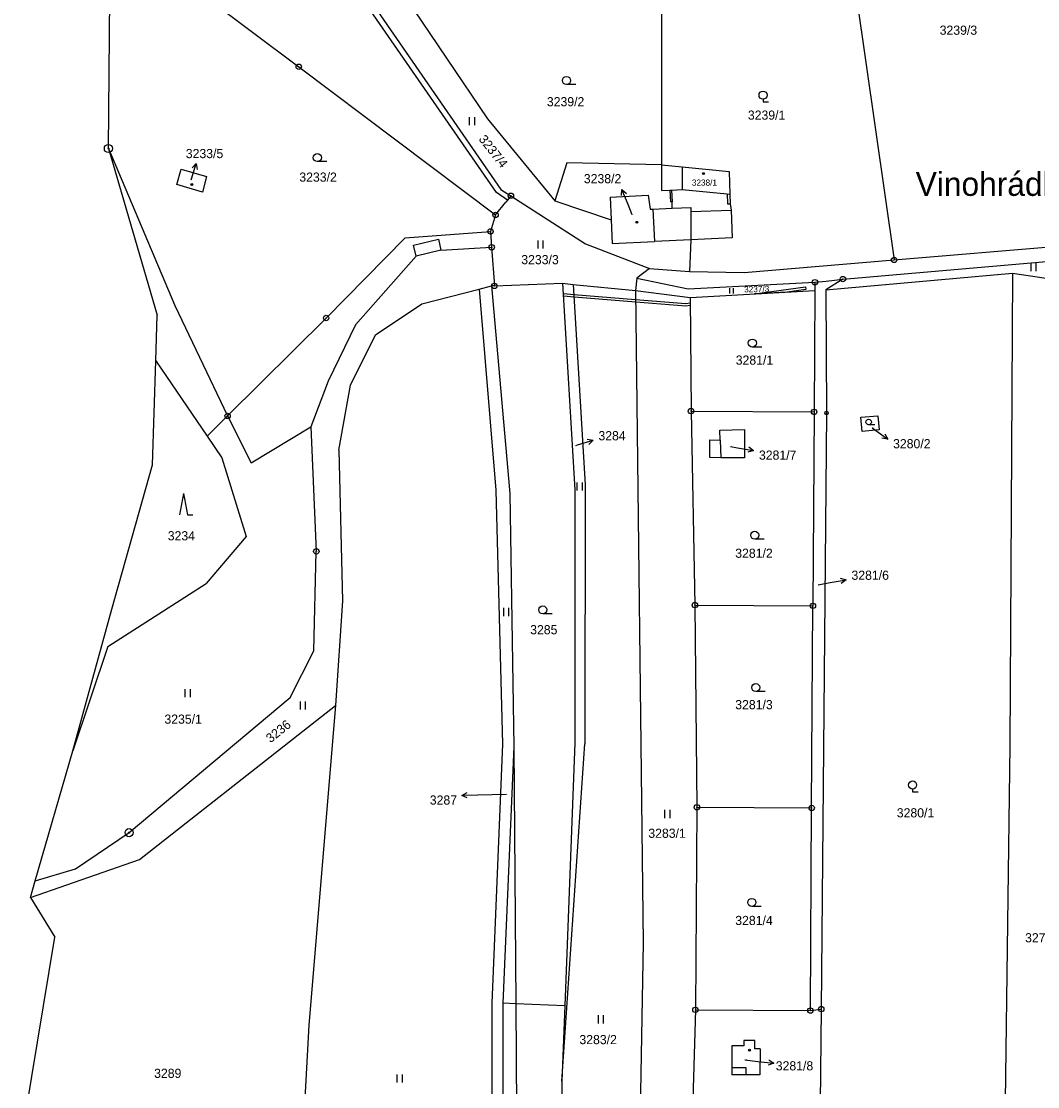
# Model space of a CAD drawing. Extents: x -593183 to -588034, y -1130415 to -1124994.
# Drawn here: x -592810 to -592621.4, y -1128188.8 to -1127991.1 of the extents above; entities that cross this region are included whole.
import ezdxf

# ---------------------------------------------------------------- set-up
doc = ezdxf.new("R2010")
doc.units = 0
for name, color, linetype in [('Vrstva 1', 7, 'Continuous'), ('Vrstva 13', 7, 'Continuous'), ('Vrstva 15', 7, 'Continuous'), ('Vrstva 16', 7, 'Continuous'), ('Vrstva 18', 7, 'Continuous'), ('Vrstva 19', 7, 'Continuous'), ('Vrstva 24', 7, 'Continuous'), ('Vrstva 25', 7, 'Continuous'), ('Vrstva 27', 7, 'Continuous'), ('Vrstva 4', 7, 'Continuous')]:
    doc.layers.add(name, color=color, linetype=linetype)

msp = doc.modelspace()

# ---------------------------------------------------------------- linework, layer by layer
at = {"layer": 'Vrstva 1'}
for p, q in [((-592793.09, -1127973.62), (-592758.54, -1127999.54)), ((-592721.83, -1128022.88), (-592756.06, -1127973.38)), ((-592755.12, -1127973.02), (-592721.01, -1128022.31)), ((-592655.69, -1127982.21), (-592648.04, -1128035.39)), ((-592739.35, -1127985.74), (-592723.51, -1128009.23)), ((-592691.22, -1127988.24), (-592691.2, -1128017.74)), ((-592758.54, -1127999.54), (-592722.02, -1128027.04)), ((-592723.51, -1128009.23), (-592711.01, -1128024.42)), ((-592781.17, -1128021.41), (-592780.34, -1128018.54)), ((-592780.34, -1128018.54), (-592775.66, -1128019.9)), ((-592691.2, -1128017.74), (-592691.22, -1128022.52)), ((-592691.2, -1128017.74), (-592687.4, -1128018.14)), ((-592687.4, -1128018.14), (-592678.68, -1128019)), ((-592678.68, -1128019), (-592678.53, -1128023.2)), ((-592776.4, -1128022.82), (-592781.17, -1128021.41)), ((-592775.66, -1128019.9), (-592776.4, -1128022.82)), ((-592719.8, -1128024.27), (-592721.83, -1128022.88)), ((-592721.01, -1128022.31), (-592719.17, -1128023.49)), ((-592700.76, -1128023.72), (-592693.69, -1128023.4)), ((-592693.69, -1128023.4), (-592693.31, -1128025.99)), ((-592691.22, -1128022.52), (-592689.65, -1128022.44)), ((-592689.65, -1128022.44), (-592689.56, -1128024.62)), ((-592678.53, -1128023.2), (-592678.47, -1128024.96)), ((-592722.02, -1128027.04), (-592720.09, -1128024.64)), ((-592719.8, -1128024.27), (-592720.09, -1128024.64)), ((-592719.17, -1128023.49), (-592719.8, -1128024.27)), ((-592719.17, -1128023.49), (-592705.3, -1128032.39)), ((-592711.01, -1128024.42), (-592700.57, -1128027.97)), ((-592700.76, -1128023.72), (-592700.57, -1128027.97)), ((-592689.26, -1128024.61), (-592689.56, -1128024.62)), ((-592689.21, -1128025.81), (-592689.26, -1128024.61)), ((-592678.47, -1128024.96), (-592678.31, -1128026.13)), ((-592722.02, -1128027.04), (-592722.95, -1128030.1)), ((-592693.31, -1128025.99), (-592692.81, -1128025.97)), ((-592692.81, -1128025.97), (-592689.21, -1128025.81)), ((-592689.21, -1128025.81), (-592685.78, -1128025.65)), ((-592685.78, -1128025.65), (-592685.8, -1128026.39)), ((-592685.8, -1128026.39), (-592685.77, -1128031.64)), ((-592678.31, -1128026.13), (-592678.13, -1128031.3)), ((-592700.57, -1128027.97), (-592700.37, -1128032.31)), ((-592753.45, -1128046.16), (-592738.79, -1128031.3)), ((-592738.79, -1128031.3), (-592722.95, -1128030.1)), ((-592722.95, -1128030.1), (-592722.74, -1128033.03)), ((-592678.13, -1128031.3), (-592685.77, -1128031.64)), ((-592732.18, -1128033.55), (-592722.74, -1128033.03)), ((-592722.74, -1128033.03), (-592722.23, -1128040.2)), ((-592705.3, -1128032.39), (-592693.44, -1128036.98)), ((-592700.37, -1128032.31), (-592692.54, -1128031.95)), ((-592685.77, -1128031.64), (-592692.54, -1128031.95)), ((-592685.77, -1128031.64), (-592686.04, -1128037.53)), ((-592648.04, -1128035.39), (-592613.31, -1128032.48)), ((-592736.76, -1128034.67), (-592748.02, -1128047.41)), ((-592732.18, -1128033.55), (-592736.76, -1128034.67)), ((-592657.56, -1128038.93), (-592614.26, -1128035.17)), ((-592693.44, -1128036.98), (-592695.79, -1128038.74)), ((-592693.44, -1128036.98), (-592686.04, -1128037.53)), ((-592675.87, -1128037.72), (-592648.04, -1128035.39)), ((-592695.79, -1128038.74), (-592696.04, -1128041.06)), ((-592695.79, -1128038.74), (-592686.28, -1128040.73)), ((-592686.04, -1128037.53), (-592675.87, -1128037.72)), ((-592660.74, -1128040.95), (-592626.07, -1128037.81)), ((-592657.56, -1128038.93), (-592660.74, -1128040.95)), ((-592660.65, -1128039.3), (-592657.56, -1128038.93)), ((-592626.07, -1128037.81), (-592626.6, -1128125.4)), ((-592626.07, -1128037.81), (-592614.51, -1128039.61)), ((-592735.72, -1128043.55), (-592725.06, -1128040.81)), ((-592725.06, -1128040.81), (-592722.75, -1128040.22)), ((-592725.06, -1128040.81), (-592721.94, -1128078.07)), ((-592722.23, -1128040.2), (-592722.75, -1128040.22)), ((-592722.75, -1128040.22), (-592719.35, -1128078.73)), ((-592722.23, -1128040.2), (-592709.61, -1128039.72)), ((-592709.61, -1128039.72), (-592707.59, -1128039.92)), ((-592709.61, -1128039.72), (-592707.28, -1128078.01)), ((-592707.59, -1128039.92), (-592696.04, -1128041.06)), ((-592707.59, -1128039.92), (-592705.38, -1128077.08)), ((-592696.04, -1128041.06), (-592685.88, -1128042.34)), ((-592696.04, -1128041.06), (-592694.62, -1128162.14)), ((-592686.28, -1128040.73), (-592662.74, -1128039.52)), ((-592685.88, -1128042.34), (-592662.75, -1128041.06)), ((-592662.75, -1128041.06), (-592662.89, -1128063.58)), ((-592662.74, -1128039.52), (-592662.75, -1128041.06)), ((-592662.74, -1128039.52), (-592660.65, -1128039.3)), ((-592660.74, -1128040.95), (-592660.59, -1128063.79)), ((-592685.88, -1128042.34), (-592685.74, -1128063.43)), ((-592744.27, -1128049.3), (-592735.72, -1128043.55)), ((-592771.74, -1128064.33), (-592753.45, -1128046.16)), ((-592748.02, -1128047.41), (-592753.09, -1128057.87)), ((-592748.96, -1128058.61), (-592744.27, -1128049.3)), ((-592785.07, -1128054.09), (-592775.54, -1128068.1)), ((-592753.09, -1128057.87), (-592756.29, -1128066.38)), ((-592751.11, -1128070.67), (-592748.96, -1128058.61)), ((-592775.54, -1128068.1), (-592771.74, -1128064.33)), ((-592685.74, -1128063.43), (-592662.89, -1128063.58)), ((-592685.74, -1128063.43), (-592685.02, -1128099.43)), ((-592662.89, -1128063.58), (-592663.11, -1128099.56)), ((-592660.59, -1128063.79), (-592661.58, -1128174.38)), ((-592654.21, -1128064.58), (-592651.08, -1128064.3)), ((-592653.98, -1128067.19), (-592654.21, -1128064.58)), ((-592651.08, -1128064.3), (-592650.85, -1128066.91)), ((-592756.29, -1128066.38), (-592755.28, -1128089.46)), ((-592680.36, -1128066.97), (-592675.83, -1128066.85)), ((-592675.83, -1128066.85), (-592675.8, -1128072.13)), ((-592650.85, -1128066.91), (-592653.98, -1128067.19)), ((-592775.54, -1128068.1), (-592772.82, -1128072.09)), ((-592682.25, -1128072.07), (-592682.22, -1128068.77)), ((-592682.22, -1128068.77), (-592680.31, -1128068.84)), ((-592680.31, -1128068.84), (-592680.36, -1128066.97)), ((-592751.11, -1128070.67), (-592750.41, -1128098.61)), ((-592772.82, -1128072.09), (-592768.27, -1128086.69)), ((-592680.22, -1128072.09), (-592682.25, -1128072.07)), ((-592675.8, -1128072.13), (-592680.22, -1128072.09)), ((-592721.94, -1128078.07), (-592720.71, -1128125.25)), ((-592719.35, -1128078.73), (-592718.62, -1128125.74)), ((-592707.28, -1128078.01), (-592707.32, -1128125)), ((-592705.38, -1128077.08), (-592705.47, -1128125.14)), ((-592768.27, -1128086.69), (-592775.71, -1128095.42)), ((-592755.77, -1128107.92), (-592755.28, -1128089.46)), ((-592794, -1128107.09), (-592775.71, -1128095.42)), ((-592750.41, -1128098.61), (-592751.73, -1128118.05)), ((-592685.02, -1128099.43), (-592663.11, -1128099.56)), ((-592685.02, -1128099.43), (-592684.65, -1128136.92)), ((-592663.35, -1128137.05), (-592663.11, -1128099.56)), ((-592794, -1128107.09), (-592800.47, -1128126.49)), ((-592760.15, -1128116.54), (-592755.77, -1128107.92)), ((-592790.03, -1128141.64), (-592760.15, -1128116.54)), ((-592788.08, -1128146.65), (-592751.73, -1128118.05)), ((-592751.73, -1128118.05), (-592756.67, -1128177.35)), ((-592720.71, -1128125.25), (-592722.68, -1128173.27)), ((-592718.62, -1128125.74), (-592720.68, -1128173.27)), ((-592709.71, -1128187.76), (-592705.47, -1128125.14)), ((-592707.32, -1128125), (-592709.18, -1128173.76)), ((-592626.6, -1128125.4), (-592627.44, -1128191.44)), ((-592684.65, -1128136.92), (-592684.93, -1128174.51)), ((-592684.65, -1128136.92), (-592663.35, -1128137.05)), ((-592663.58, -1128174.64), (-592663.35, -1128137.05)), ((-592799.97, -1128148.36), (-592790.03, -1128141.64)), ((-592808.34, -1128153.66), (-592788.08, -1128146.65)), ((-592807.45, -1128150.58), (-592799.97, -1128148.36)), ((-592694.62, -1128162.14), (-592695.88, -1128229.63)), ((-592722.68, -1128173.27), (-592722.8, -1128217.82)), ((-592720.68, -1128173.27), (-592720.69, -1128217.46)), ((-592718.28, -1128173.37), (-592720.68, -1128173.27)), ((-592709.18, -1128173.76), (-592718.28, -1128173.37)), ((-592718.28, -1128173.37), (-592717.25, -1128317.53)), ((-592709.18, -1128173.76), (-592709.71, -1128187.76)), ((-592684.93, -1128174.51), (-592685.89, -1128208.36)), ((-592684.93, -1128174.51), (-592663.58, -1128174.64)), ((-592663.58, -1128174.64), (-592661.58, -1128174.38)), ((-592661.58, -1128174.38), (-592661.74, -1128191.76)), ((-592756.67, -1128177.35), (-592759.21, -1128224.07)), ((-592678.15, -1128181.16), (-592678.16, -1128185.21)), ((-592675.96, -1128181.17), (-592678.15, -1128181.16)), ((-592673.91, -1128180.17), (-592675.96, -1128180.17)), ((-592675.96, -1128180.17), (-592675.96, -1128181.17)), ((-592673.91, -1128181.77), (-592673.91, -1128180.17)), ((-592672.91, -1128181.77), (-592673.91, -1128181.77)), ((-592672.91, -1128181.77), (-592672.96, -1128186.57)), ((-592678.16, -1128185.21), (-592678.16, -1128186.56)), ((-592675.56, -1128186.56), (-592678.16, -1128186.56)), ((-592672.96, -1128186.57), (-592675.56, -1128186.56)), ((-592709.71, -1128187.76), (-592709.88, -1128230.25))]:
    msp.add_line(p, q, dxfattribs=at)
at = {"layer": 'Vrstva 13'}
for p, q in [((-592793.87, -1128014.71), (-592793.56, -1127982)), ((-592793.87, -1128014.71), (-592784.79, -1128045.62)), ((-592785.07, -1128054.09), (-592784.79, -1128045.62)), ((-592785.7, -1128073.42), (-592785.07, -1128054.09)), ((-592793.21, -1128100.19), (-592785.7, -1128073.42)), ((-592800.47, -1128126.49), (-592793.21, -1128100.19)), ((-592807.45, -1128150.58), (-592800.47, -1128126.49)), ((-592808.34, -1128153.66), (-592807.45, -1128150.58)), ((-592808.34, -1128153.66), (-592803.81, -1128161.04)), ((-592810.03, -1128198.71), (-592803.81, -1128161.04))]:
    msp.add_line(p, q, dxfattribs=at)
at = {"layer": 'Vrstva 16'}
for p, q in [((-592778.5, -1128020.51), (-592778.46, -1128020.37)), ((-592696.66, -1128027.01), (-592697.43, -1128025.11)), ((-592652.12, -1128066.51), (-592651.66, -1128066.85)), ((-592707.14, -1128069.81), (-592706.79, -1128069.71)), ((-592678.4, -1128070.02), (-592677.09, -1128070.24)), ((-592662.13, -1128095.64), (-592659.91, -1128095.25)), ((-592720, -1128134.56), (-592725.29, -1128134.67)), ((-592675.77, -1128183.78), (-592673.36, -1128184.07))]:
    msp.add_line(p, q, dxfattribs=at)
at = {"layer": 'Vrstva 24'}
for centre, radius in [((-592758.54, -1127999.54), 0.5), ((-592758.54, -1127999.54), 0.0327), ((-592793.87, -1128014.71), 0.75), ((-592793.87, -1128014.71), 0.0903), ((-592719.17, -1128023.49), 0.5), ((-592719.17, -1128023.49), 0.0327), ((-592722.02, -1128027.04), 0.5), ((-592722.02, -1128027.04), 0.0327), ((-592722.95, -1128030.1), 0.5), ((-592722.95, -1128030.1), 0.0327), ((-592722.74, -1128033.03), 0.5), ((-592722.74, -1128033.03), 0.0327), ((-592648.04, -1128035.39), 0.5), ((-592648.04, -1128035.39), 0.0327), ((-592662.74, -1128039.52), 0.5), ((-592657.56, -1128038.93), 0.5), ((-592657.56, -1128038.93), 0.0327), ((-592722.23, -1128040.2), 0.5), ((-592722.23, -1128040.2), 0.0327), ((-592662.74, -1128039.52), 0.0327), ((-592753.45, -1128046.16), 0.5), ((-592753.45, -1128046.16), 0.0327), ((-592685.74, -1128063.43), 0.5), ((-592771.74, -1128064.33), 0.5), ((-592771.74, -1128064.33), 0.0327), ((-592685.74, -1128063.43), 0.0327), ((-592662.89, -1128063.58), 0.5), ((-592662.89, -1128063.58), 0.0327), ((-592660.59, -1128063.79), 0.335), ((-592660.59, -1128063.79), 0.0219), ((-592755.28, -1128089.46), 0.5), ((-592755.28, -1128089.46), 0.0327), ((-592685.02, -1128099.43), 0.5), ((-592685.02, -1128099.43), 0.0327), ((-592663.11, -1128099.56), 0.5), ((-592663.11, -1128099.56), 0.0327), ((-592684.65, -1128136.92), 0.5), ((-592684.65, -1128136.92), 0.0327), ((-592663.35, -1128137.05), 0.5), ((-592663.35, -1128137.05), 0.0327), ((-592790.03, -1128141.64), 0.75), ((-592790.03, -1128141.64), 0.0903), ((-592684.93, -1128174.51), 0.5), ((-592684.93, -1128174.51), 0.0327), ((-592663.58, -1128174.64), 0.5), ((-592663.58, -1128174.64), 0.0327), ((-592661.58, -1128174.38), 0.5), ((-592661.58, -1128174.38), 0.0327)]:
    msp.add_circle(centre, radius, dxfattribs=at)
at = {"layer": 'Vrstva 25'}
for p, q in [((-592707.1, -1128002.85), (-592708.85, -1128002.85)), ((-592672.37, -1128005.57), (-592672.37, -1128006.07)), ((-592672.37, -1128006.07), (-592671.35, -1128006.07)), ((-592726.91, -1128008.88), (-592726.91, -1128010.38)), ((-592725.89, -1128010.38), (-592725.89, -1128008.88)), ((-592778.46, -1128020.37), (-592777.58, -1128017.5)), ((-592753.34, -1128017.15), (-592755.09, -1128017.15)), ((-592697.43, -1128025.11), (-592698.55, -1128022.33)), ((-592714.19, -1128031.76), (-592714.19, -1128033.26)), ((-592713.17, -1128033.26), (-592713.17, -1128031.76)), ((-592622.7, -1128035.96), (-592622.7, -1128037.46)), ((-592621.68, -1128037.46), (-592621.68, -1128035.96)), ((-592678.57, -1128040.62), (-592678.57, -1128041.62)), ((-592677.88, -1128041.62), (-592677.88, -1128040.62)), ((-592672.61, -1128051.56), (-592674.36, -1128051.56)), ((-592651.6, -1128065.96), (-592652.77, -1128065.96)), ((-592651.66, -1128066.85), (-592649.24, -1128068.63)), ((-592706.79, -1128069.71), (-592703.92, -1128068.85)), ((-592677.09, -1128070.24), (-592674.13, -1128070.75)), ((-592706.9, -1128076.65), (-592706.9, -1128078.15)), ((-592705.88, -1128078.15), (-592705.88, -1128076.65)), ((-592779.92, -1128078.7), (-592780.66, -1128082.7)), ((-592779.92, -1128078.7), (-592779.19, -1128082.7)), ((-592779.19, -1128082.7), (-592778.19, -1128082.7)), ((-592672.16, -1128087.21), (-592673.91, -1128087.21)), ((-592659.91, -1128095.25), (-592656.96, -1128094.73)), ((-592720.57, -1128099.96), (-592720.57, -1128101.46)), ((-592719.55, -1128101.46), (-592719.55, -1128099.96)), ((-592711.5, -1128101.06), (-592713.25, -1128101.06)), ((-592779.67, -1128115.02), (-592779.67, -1128116.52)), ((-592778.65, -1128116.52), (-592778.65, -1128115.02)), ((-592671.97, -1128115.47), (-592673.72, -1128115.47)), ((-592758.3, -1128117.28), (-592758.3, -1128118.78)), ((-592757.28, -1128118.78), (-592757.28, -1128117.28)), ((-592644.62, -1128133.55), (-592644.62, -1128134.05)), ((-592644.62, -1128134.05), (-592643.6, -1128134.05)), ((-592725.29, -1128134.67), (-592728.29, -1128134.74)), ((-592690.64, -1128137.43), (-592690.64, -1128138.93)), ((-592689.61, -1128138.93), (-592689.61, -1128137.43)), ((-592672.7, -1128155.33), (-592674.45, -1128155.33)), ((-592702.98, -1128175.52), (-592702.98, -1128177.02)), ((-592701.96, -1128177.02), (-592701.96, -1128175.52)), ((-592673.36, -1128184.07), (-592670.38, -1128184.42)), ((-592740.33, -1128186.49), (-592740.33, -1128187.99)), ((-592739.31, -1128187.99), (-592739.31, -1128186.49))]:
    msp.add_line(p, q, dxfattribs=at)
for points in [[(-592778.35, -1128018.31), (-592777.58, -1128017.5), (-592777.4, -1128018.6)], [(-592698.64, -1128023.44), (-592698.55, -1128022.33), (-592697.72, -1128023.07)], [(-592705.02, -1128068.66), (-592703.92, -1128068.85), (-592704.73, -1128069.62)], [(-592649.75, -1128067.63), (-592649.24, -1128068.63), (-592650.35, -1128068.44)], [(-592675.03, -1128070.08), (-592674.13, -1128070.75), (-592675.2, -1128071.07)], [(-592658.03, -1128094.41), (-592656.96, -1128094.73), (-592657.85, -1128095.4)], [(-592727.28, -1128135.21), (-592728.29, -1128134.74), (-592727.3, -1128134.21)], [(-592671.31, -1128183.81), (-592670.38, -1128184.42), (-592671.43, -1128184.8)]]:
    msp.add_lwpolyline(points, dxfattribs=at)
for centre, radius in [((-592708.85, -1128002.1), 0.75), ((-592672.37, -1128004.82), 0.75), ((-592755.09, -1128016.4), 0.75), ((-592683.41, -1128019.38), 0.175), ((-592683.41, -1128019.38), 0.15), ((-592778.37, -1128021.38), 0.175), ((-592778.37, -1128021.38), 0.15), ((-592695.77, -1128028.4), 0.175), ((-592695.77, -1128028.4), 0.15), ((-592674.36, -1128050.81), 0.75), ((-592652.77, -1128065.46), 0.503), ((-592673.91, -1128086.46), 0.75), ((-592713.25, -1128100.31), 0.75), ((-592673.72, -1128114.72), 0.75), ((-592644.62, -1128132.8), 0.75), ((-592674.45, -1128154.58), 0.75), ((-592674.88, -1128181.98), 0.175), ((-592674.88, -1128181.98), 0.15)]:
    msp.add_circle(centre, radius, dxfattribs=at)
at = {"layer": 'Vrstva 27'}
for p, q in [((-592673.93, -1128041.68), (-592664.48, -1128040.37)), ((-592664.41, -1128040.86), (-592667.87, -1128041.34)), ((-592664.48, -1128040.37), (-592664.41, -1128040.86)), ((-592709.41, -1128042.13), (-592709.37, -1128041.63)), ((-592707.45, -1128042.29), (-592709.41, -1128042.13)), ((-592709.37, -1128041.63), (-592707.48, -1128041.78)), ((-592707.48, -1128041.78), (-592696.02, -1128042.7)), ((-592696.01, -1128043.2), (-592707.45, -1128042.29)), ((-592696.02, -1128042.7), (-592686.7, -1128043.45)), ((-592686.68, -1128043.95), (-592696.01, -1128043.2)), ((-592667.87, -1128041.34), (-592673.93, -1128041.68)), ((-592686.7, -1128043.45), (-592685.87, -1128043.33)), ((-592685.87, -1128043.84), (-592686.68, -1128043.95)), ((-592685.87, -1128043.33), (-592685.87, -1128043.84))]:
    msp.add_line(p, q, dxfattribs=at)
at = {"layer": 'Vrstva 4'}
for p, q in [((-592793.87, -1128014.71), (-592781.52, -1128043.87)), ((-592708.77, -1128017.4), (-592711.01, -1128024.42)), ((-592691.2, -1128017.74), (-592708.77, -1128017.4)), ((-592687.4, -1128018.14), (-592687.38, -1128022.32)), ((-592689.65, -1128022.44), (-592689.35, -1128022.42)), ((-592689.35, -1128022.42), (-592687.38, -1128022.32)), ((-592689.35, -1128022.42), (-592689.26, -1128024.61)), ((-592687.38, -1128022.32), (-592679.03, -1128023.15)), ((-592679.03, -1128023.15), (-592678.53, -1128023.2)), ((-592679.03, -1128023.15), (-592678.97, -1128024.98)), ((-592678.97, -1128024.98), (-592678.47, -1128024.96)), ((-592692.81, -1128025.97), (-592692.54, -1128031.95)), ((-592685.8, -1128026.39), (-592678.31, -1128026.13)), ((-592737.26, -1128032.65), (-592732.62, -1128031.51)), ((-592736.76, -1128034.67), (-592737.26, -1128032.65)), ((-592732.62, -1128031.51), (-592732.18, -1128033.55)), ((-592781.52, -1128043.87), (-592771.74, -1128064.33)), ((-592771.74, -1128064.33), (-592767.38, -1128073.02)), ((-592767.38, -1128073.02), (-592756.29, -1128066.38)), ((-592680.31, -1128068.84), (-592680.22, -1128072.09)), ((-592718.62, -1128125.74), (-592718.28, -1128173.37)), ((-592678.16, -1128185.21), (-592675.56, -1128185.21)), ((-592675.56, -1128185.21), (-592675.56, -1128186.56))]:
    msp.add_line(p, q, dxfattribs=at)

# ---------------------------------------------------------------- texts
at = {"layer": 'Vrstva 15'}
msp.add_text('Vinohrádky', height=4.4, dxfattribs=at).set_placement((-592644.04, -1128023.5))
at = {"layer": 'Vrstva 16'}
for s, p in [('3233/5', (-592779.5, -1128016.5)), ('3238/2', (-592705.63, -1128021.16)), ('3284', (-592702.92, -1128068.85)), ('3280/2', (-592648.24, -1128070.33)), ('3281/7', (-592673.13, -1128072.45)), ('3281/6', (-592655.96, -1128094.73)), ('3287', (-592734.22, -1128136.44)), ('3281/8', (-592670.01, -1128185.75))]:
    msp.add_text(s, height=1.7, dxfattribs=at).set_placement(p)
at = {"layer": 'Vrstva 18'}
for s, height, p in [('3239/3', 1.7, (-592639.59, -1127993.61)), ('3239/2', 1.7, (-592712.49, -1128006.88)), ('3239/1', 1.7, (-592675.19, -1128009.37)), ('3233/2', 1.7, (-592758.43, -1128020.87)), ('3233/3', 1.7, (-592717.24, -1128036.18)), ('3281/1', 1.7, (-592677.44, -1128054.82)), ('3280/2', 0.1, (-592652.12, -1128066.51)), ('3284', 0.1, (-592707.14, -1128069.81)), ('3281/7', 0.1, (-592678.4, -1128070.02)), ('3234', 1.7, (-592782.85, -1128087.41)), ('3281/2', 1.7, (-592677.53, -1128090.65)), ('3281/6', 0.1, (-592662.13, -1128095.64)), ('3285', 1.7, (-592715.59, -1128104.84)), ('3281/3', 1.7, (-592677.53, -1128118.74)), ('3235/1', 1.7, (-592783.47, -1128121.43)), ('3287', 0.1, (-592720, -1128134.56)), ('3280/1', 1.7, (-592647.55, -1128138.81)), ('3283/1', 1.7, (-592693.66, -1128142.6)), ('3281/4', 1.7, (-592677.53, -1128158.78)), ('3278', 1.7, (-592623.74, -1128161.99)), ('3283/2', 1.7, (-592706.45, -1128180.88)), ('3289', 1.7, (-592785.38, -1128187.13))]:
    msp.add_text(s, height=height, dxfattribs=at).set_placement(p)
for s, height, rotation, p in [('3237/4', 1.7, 308.1146, (-592725.24, -1128013.01)), ('3237/3', 1.14, 1.174, (-592675.87, -1128041.42)), ('3236', 1.7, 38.6042, (-592763.78, -1128125.06))]:
    msp.add_text(s, height=height, rotation=rotation, dxfattribs=at).set_placement(p)
at = {"layer": 'Vrstva 19'}
for s, height, p in [('3233/5', 0.1, (-592778.5, -1128020.51)), ('3238/1', 1.14, (-592685.58, -1128021.61)), ('3238/2', 0.1, (-592696.66, -1128027.01)), ('3281/8', 0.1, (-592675.77, -1128183.78))]:
    msp.add_text(s, height=height, dxfattribs=at).set_placement(p)

doc.saveas('drawing.dxf')
